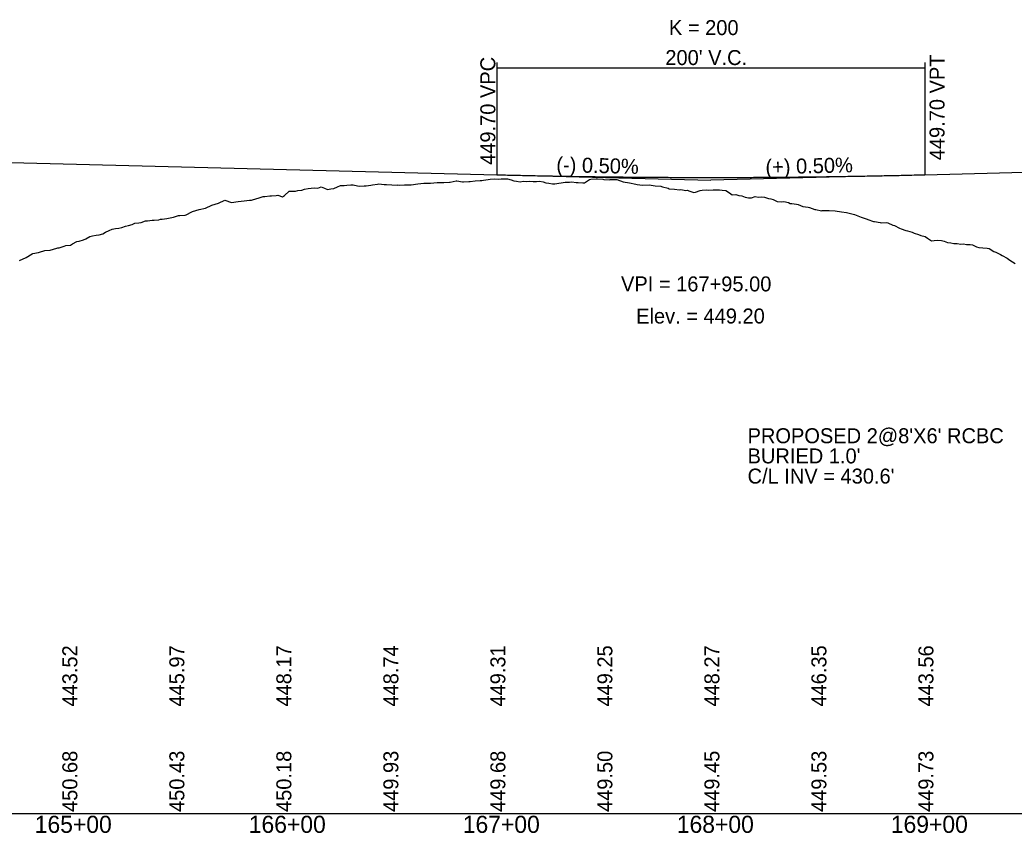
# Model space of a CAD drawing. Extents: x 2017200 to 2047700, y 854850 to 893350.
# Drawn here: x 2025972.2 to 2026436.7, y 865090.9 to 865470.9 of the extents above; entities that cross this region are included whole.
import ezdxf

# ---------------------------------------------------------------- set-up
doc = ezdxf.new("R2010")
doc.units = 0
for name, color, linetype in [('RD_DDB_GradeTX', 7, 'Continuous'), ('RD_DDB_Profile_EX', 7, 'Continuous'), ('RD_DDB_Profile_Lbl', 7, 'Continuous'), ('RD_DDB_Profile_PR', 7, 'Continuous'), ('RD_DDB_StaTX', 7, 'Continuous'), ('RD_DDB_StripGrade', 7, 'Continuous'), ('RD_DDB_VCLbl', 7, 'Continuous'), ('RD_GPK_Profile_Cell', 7, 'Continuous'), ('RD_PD_DR_Pipe_TX', 7, 'Continuous')]:
    doc.layers.add(name, color=color, linetype=linetype)

msp = doc.modelspace()

# ---------------------------------------------------------------- linework, layer by layer
at = {"layer": 'RD_DDB_GradeTX'}
for p in [(2026215.03, 865398), (2026374.97, 865398.01)]:
    msp.add_line(p, (2026295, 865396), dxfattribs=at)
at = {"layer": 'RD_DDB_Profile_EX'}
msp.add_lwpolyline([(2025971.97, 865358.42), (2025975.07, 865359.84), (2025977.83, 865361.52), (2025978.17, 865361.65), (2025980.83, 865362.17), (2025981.26, 865362.29), (2025983.83, 865363.05), (2025986.25, 865363.32), (2025986.83, 865363.37), (2025987.46, 865363.65), (2025989.83, 865364.28), (2025990.55, 865364.36), (2025992.84, 865365.07), (2025993.65, 865365.43), (2025995.84, 865365.66), (2025996.75, 865366.18), (2025998.84, 865367.34), (2025999.84, 865367.53), (2026001.84, 865368.17), (2026002.94, 865368.52), (2026004.84, 865369.68), (2026006.04, 865370.03), (2026007.85, 865370.33), (2026009.14, 865370.39), (2026010.85, 865370.96), (2026012.23, 865371.75), (2026013.85, 865372.52), (2026015.33, 865373.07), (2026016.85, 865373.4), (2026018.43, 865373.5), (2026019.85, 865373.84), (2026021.52, 865374.54), (2026022.86, 865374.76), (2026024.62, 865375.26), (2026025.86, 865375.93), (2026027.72, 865376.07), (2026028.86, 865376.24), (2026030.81, 865377), (2026031.86, 865377.03), (2026033.91, 865377.24), (2026034.86, 865377.22), (2026037.01, 865377.44), (2026037.87, 865377.78), (2026038.67, 865377.8), (2026040.87, 865378.01), (2026043.2, 865378.51), (2026043.87, 865378.7), (2026046.3, 865379.41), (2026046.87, 865379.51), (2026049.4, 865379.67), (2026049.87, 865379.79), (2026052.49, 865381.16), (2026052.88, 865381.29), (2026055.88, 865382.19), (2026058.88, 865382.9), (2026061.88, 865384.3), (2026064.94, 865385.23), (2026067.89, 865386.68), (2026071.08, 865385.57), (2026074.17, 865385.94), (2026076.89, 865386.26), (2026079.45, 865386.56), (2026079.89, 865386.62), (2026080.37, 865386.69), (2026082.9, 865387.48), (2026083.46, 865387.59), (2026085.9, 865388.38), (2026086.56, 865388.36), (2026088.9, 865388.61), (2026089.66, 865388.72), (2026091.9, 865388.82), (2026092.75, 865388.94), (2026094.9, 865388.13), (2026095.85, 865388.78), (2026097.91, 865390.83), (2026098.95, 865390.8), (2026100.91, 865390.85), (2026102.05, 865391.11), (2026103.91, 865391.33), (2026105.14, 865391.74), (2026106.91, 865392.04), (2026108.24, 865392.25), (2026109.91, 865392.37), (2026111.34, 865392.24), (2026112.92, 865392.86), (2026114.43, 865392.26), (2026115.92, 865391.64), (2026117.53, 865392), (2026118.92, 865392.09), (2026120.63, 865392.91), (2026121.92, 865393.41), (2026123.72, 865393.47), (2026124.92, 865393.7), (2026126.82, 865393.82), (2026127.92, 865393.86), (2026129.92, 865393.32), (2026130.93, 865393.13), (2026133.02, 865393.29), (2026133.93, 865393.27), (2026136.11, 865393.7), (2026136.93, 865393.84), (2026139.21, 865394.18), (2026139.93, 865394.26), (2026142.31, 865393.98), (2026142.93, 865393.9), (2026143.52, 865393.91), (2026145.94, 865393.74), (2026148.5, 865393.69), (2026148.94, 865393.76), (2026149.35, 865393.7), (2026151.94, 865393.73), (2026154.94, 865393.82), (2026158.09, 865394.3), (2026160.95, 865394.54), (2026162.76, 865394.58), (2026163.99, 865394.6), (2026167.08, 865394.82), (2026170.18, 865394.95), (2026172.95, 865395.04), (2026173.28, 865395.02), (2026175.96, 865395.62), (2026176.37, 865395.6), (2026178.96, 865395.16), (2026179.47, 865395.27), (2026181.96, 865395.39), (2026182.57, 865395.36), (2026184.96, 865395.66), (2026187.21, 865395.84), (2026187.96, 865395.82), (2026188.76, 865396.02), (2026190.97, 865396.31), (2026191.86, 865396.39), (2026193.97, 865396.62), (2026195.95, 865396.38), (2026196.97, 865396.57), (2026198.86, 865396.61), (2026199.97, 865396.54), (2026201.78, 865396.18), (2026202.97, 865395.69), (2026204.25, 865395.48), (2026205.98, 865395.21), (2026207.34, 865395.45), (2026208.98, 865395.34), (2026210.44, 865395.49), (2026211.98, 865395.4), (2026213.54, 865395.28), (2026214.98, 865395.52), (2026216.64, 865395.22), (2026217.98, 865394.78), (2026219.25, 865394.59), (2026220.99, 865394.22), (2026222.16, 865394.3), (2026223.99, 865394.61), (2026225.08, 865394.76), (2026226.99, 865395), (2026229.02, 865395.07), (2026229.99, 865395.12), (2026232.12, 865394.81), (2026232.99, 865394.88), (2026235.22, 865394.69), (2026236, 865394.8), (2026238.31, 865396.25), (2026239, 865396.43), (2026241.41, 865396.55), (2026242, 865396.52), (2026244.51, 865396.41), (2026245, 865396.35), (2026247.61, 865396.1), (2026248, 865396.21), (2026250.7, 865396.25), (2026251.01, 865396.26), (2026254.01, 865395.18), (2026257.01, 865394.7), (2026260.03, 865394.05), (2026260.57, 865393.97), (2026263.09, 865393.65), (2026266.19, 865393.76), (2026269.02, 865393.35), (2026271.68, 865393.14), (2026272.02, 865393.06), (2026272.38, 865392.84), (2026275.02, 865392.16), (2026275.48, 865391.99), (2026278.02, 865391.69), (2026280.42, 865391.41), (2026281.02, 865391.54), (2026283.33, 865391.14), (2026284.03, 865391.28), (2026284.77, 865391.01), (2026287.03, 865390.16), (2026287.87, 865390.37), (2026290.03, 865391.17), (2026290.96, 865391.34), (2026293.03, 865391.45), (2026294.06, 865391.37), (2026296.03, 865391.4), (2026297.89, 865391.53), (2026299.04, 865391.47), (2026300.25, 865391.35), (2026302.04, 865391.08), (2026303.72, 865389.99), (2026305.04, 865389.17), (2026306.63, 865389.2), (2026308.04, 865388.79), (2026309.54, 865388.62), (2026311.04, 865388.1), (2026312.64, 865387.78), (2026314.05, 865387.66), (2026315.74, 865388.39), (2026317.05, 865388), (2026318.84, 865388.25), (2026320.05, 865387.98), (2026321.93, 865387.35), (2026323.05, 865387.27), (2026324.1, 865386.89), (2026326.05, 865385.98), (2026328.13, 865385.78), (2026329.06, 865385.93), (2026331.22, 865385.49), (2026332.06, 865385.09), (2026332.84, 865385.1), (2026335.06, 865384.72), (2026335.75, 865384.62), (2026338.06, 865383.72), (2026340.52, 865383.37), (2026341.06, 865383.13), (2026343.61, 865382.33), (2026344.07, 865382.21), (2026346.71, 865381.63), (2026347.07, 865381.75), (2026350.32, 865381.77), (2026353.07, 865381.57), (2026356.07, 865381.16), (2026358.39, 865380.84), (2026359.08, 865380.74), (2026362.08, 865379.93), (2026365.29, 865378.67), (2026368.08, 865377.79), (2026368.39, 865377.65), (2026371.08, 865376.65), (2026371.49, 865376.63), (2026374.09, 865376.19), (2026374.58, 865376.03), (2026377.09, 865376.13), (2026377.68, 865376.02), (2026380.09, 865374.97), (2026380.78, 865374.74), (2026383.09, 865373.55), (2026383.87, 865373.16), (2026386.09, 865372.52), (2026386.97, 865372.24), (2026389.1, 865371.66), (2026390.07, 865371.27), (2026392.1, 865370.57), (2026393.16, 865370.17), (2026395.1, 865369.67), (2026396.26, 865368.94), (2026398.1, 865367.69), (2026399.36, 865367.72), (2026401.1, 865367.88), (2026402.74, 865367.75), (2026404.1, 865367.48), (2026405.66, 865366.83), (2026407.11, 865366.65), (2026408.57, 865366.45), (2026410.11, 865366.34), (2026411.75, 865366.08), (2026413.11, 865366.29), (2026414.39, 865365.97), (2026416.11, 865365.99), (2026417.31, 865365.68), (2026419.11, 865364.87), (2026420.22, 865364.46), (2026422.12, 865364.35), (2026424.13, 865364.21), (2026425.12, 865364), (2026427.23, 865362.6), (2026428.12, 865362.29), (2026430.33, 865361.28), (2026431.12, 865360.71), (2026433.43, 865359.6), (2026434.12, 865358.99), (2026434.78, 865358.65), (2026437.13, 865356.98)], dxfattribs=at)
at = {"layer": 'RD_DDB_Profile_PR'}
for p, q in [((2026395, 865398.51), (2027214.98, 865419.08)), ((2025695, 865411.02), (2026195, 865398.5))]:
    msp.add_line(p, q, dxfattribs=at)
msp.add_spline([(2026195, 865398.5), (2026199, 865398.41), (2026203, 865398.31), (2026207, 865398.22), (2026211, 865398.13), (2026215, 865398.05), (2026219, 865397.97), (2026223, 865397.9), (2026227, 865397.83), (2026231, 865397.76), (2026235, 865397.7), (2026239, 865397.64), (2026243, 865397.59), (2026247, 865397.54), (2026251, 865397.49), (2026255, 865397.45), (2026259, 865397.41), (2026263, 865397.38), (2026267, 865397.35), (2026271, 865397.32), (2026275, 865397.3), (2026279, 865397.28), (2026283, 865397.27), (2026287, 865397.26), (2026291, 865397.25), (2026295, 865397.25), (2026299, 865397.26), (2026303, 865397.26), (2026307, 865397.27), (2026311, 865397.29), (2026315, 865397.3), (2026319, 865397.33), (2026323, 865397.35), (2026327, 865397.38), (2026331, 865397.42), (2026335, 865397.45), (2026339, 865397.5), (2026343, 865397.54), (2026347, 865397.59), (2026351, 865397.65), (2026355, 865397.71), (2026359, 865397.77), (2026363, 865397.83), (2026367, 865397.9), (2026371, 865397.98), (2026375, 865398.06), (2026379, 865398.14), (2026383, 865398.23), (2026387, 865398.32), (2026391, 865398.41), (2026395, 865398.51)], degree=3, dxfattribs=at)
at = {"layer": 'RD_DDB_VCLbl'}
for p, q in [((2026195, 865451.01), (2026195, 865398.5)), ((2026195, 865448.51), (2026395, 865448.51)), ((2026395, 865451.01), (2026395, 865398.51))]:
    msp.add_line(p, q, dxfattribs=at)
at = {"layer": 'RD_GPK_Profile_Cell'}
msp.add_line((2020500, 865100), (2029700, 865100), dxfattribs=at)

# ---------------------------------------------------------------- texts
at = {"layer": 'RD_DDB_GradeTX'}
for s, rotation, p in [('(-) 0.50%', 358.5659, (2026222.75, 865399.81)), ('(+) 0.50%', 1.4372, (2026320.61, 865398.64))]:
    msp.add_text(s, height=7, rotation=rotation, dxfattribs=at).set_placement(p)
at = {"layer": 'RD_DDB_Profile_Lbl'}
for s, p in [('VPI = 167+95.00', (2026253.04, 865344)), ('Elev. = 449.20', (2026260.11, 865329))]:
    msp.add_text(s, height=7, dxfattribs=at).set_placement(p)
at = {"layer": 'RD_DDB_StaTX'}
for s, p in [('165+00', (2025979.1, 865091)), ('165+00', (2025979.1, 865091)), ('166+00', (2026079.1, 865091)), ('166+00', (2026079.1, 865091)), ('167+00', (2026179.1, 865091)), ('167+00', (2026179.1, 865091)), ('168+00', (2026279.1, 865091)), ('168+00', (2026279.1, 865091)), ('169+00', (2026379.1, 865091)), ('169+00', (2026379.1, 865091))]:
    msp.add_text(s, height=8, dxfattribs=at).set_placement(p)
at = {"layer": 'RD_DDB_StripGrade'}
for s, p in [('449.70 VPC', (2026194.31, 865403.11)), ('449.70 VPT', (2026404.19, 865405.26)), ('443.52', (2025999, 865150)), ('445.97', (2026049, 865150)), ('448.17', (2026099, 865150)), ('448.74', (2026149, 865150)), ('449.31', (2026199, 865150)), ('449.25', (2026249, 865150)), ('448.27', (2026299, 865150)), ('446.35', (2026349, 865150)), ('443.56', (2026399, 865150)), ('450.68', (2025999, 865100.75)), ('450.43', (2026049, 865100.75)), ('450.18', (2026099, 865100.75)), ('449.93', (2026149, 865100.75)), ('449.68', (2026199, 865100.75)), ('449.50', (2026249, 865100.75)), ('449.45', (2026299, 865100.75)), ('449.53', (2026349, 865100.75)), ('449.73', (2026399, 865100.75))]:
    msp.add_text(s, height=7, rotation=90, dxfattribs=at).set_placement(p)
at = {"layer": 'RD_DDB_VCLbl'}
for s, p in [('K = 200', (2026275.44, 865463.76)), ("200' V.C.", (2026273.75, 865449.76))]:
    msp.add_text(s, height=7, dxfattribs=at).set_placement(p)
at = {"layer": 'RD_PD_DR_Pipe_TX'}
for s, p in [("PROPOSED 2@8'X6' RCBC", (2026312.17, 865273.06)), ("BURIED 1.0'", (2026312.17, 865263.63)), ("C/L INV = 430.6'", (2026312.17, 865254.2))]:
    msp.add_text(s, height=7, dxfattribs=at).set_placement(p)

doc.saveas('drawing.dxf')
